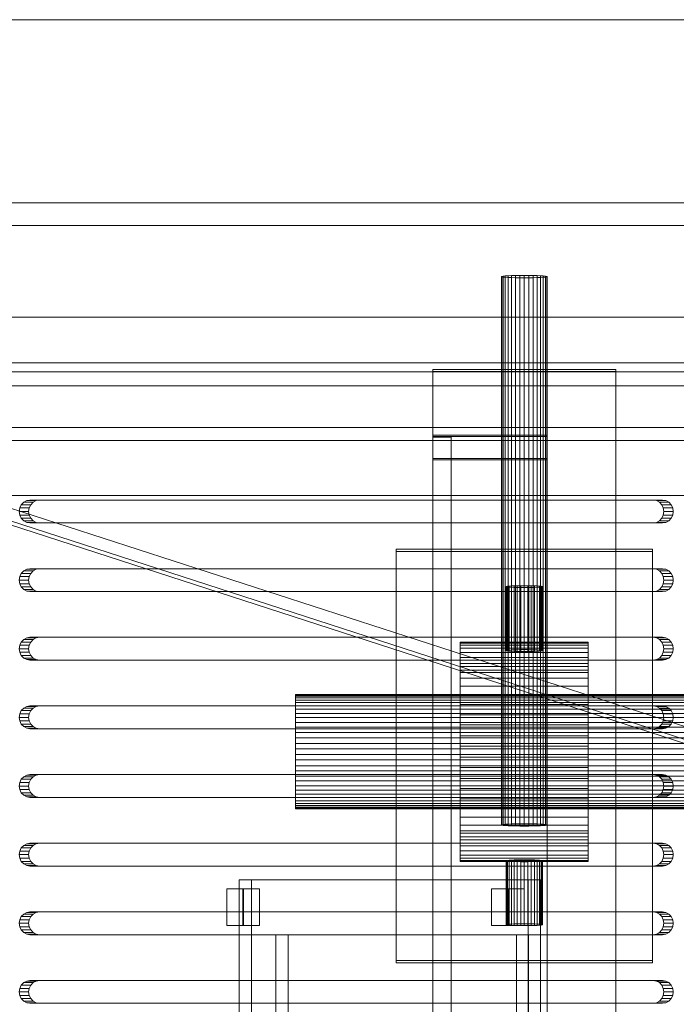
# Model space of a CAD drawing. Header units: millimetres. Extents: x -3490 to 61924, y -72580 to 6847.
# Tile 671 of 1056: x 27135 to 27278, y -17915 to -17700. Entities that reach past the tile are written whole.
import ezdxf

# ---------------------------------------------------------------- set-up
doc = ezdxf.new("R2010")
doc.units = ezdxf.units.MM
doc.layers.add('superior_bajante_movil', color=7, linetype='Continuous', lineweight=0)
doc.layers.add('superior_C09', color=7, linetype='Continuous', lineweight=0)

msp = doc.modelspace()

# ---------------------------------------------------------------- linework, layer by layer
at = {"layer": 'superior_bajante_movil'}
for p, q in [((26950.067, -17700), (28253.576, -17700)), ((28253.576, -17740), (26950.067, -17740)), ((28336.817, -17745), (26833.309, -17745)), ((26846.989, -17745), (28350.498, -17745)), ((27832.64, -17745), (27080.886, -17745)), ((27082.939, -17745), (27834.693, -17745)), ((28352.55, -17765), (26849.041, -17765)), ((26850.067, -17765), (28353.576, -17765)), ((26833.309, -17775), (28336.817, -17775)), ((28350.498, -17775), (26846.989, -17775)), ((26849.041, -17777), (28352.55, -17777)), ((26850.067, -17777), (28353.576, -17777)), ((26850.067, -17780), (28353.576, -17780)), ((27830.588, -17780), (27078.834, -17780)), ((27080.886, -17780), (27832.64, -17780)), ((27082.939, -17780), (27834.693, -17780)), ((27836.745, -17780), (27084.991, -17780)), ((27829.98, -17789.103), (27078.226, -17789.103)), ((27078.226, -17789.103), (27349.801, -17877.103)), ((27347.371, -17880), (27075.796, -17792)), ((27829.562, -17792), (27077.808, -17792)), ((27350.067, -17880), (27078.492, -17792)), ((27078.492, -17792), (27830.246, -17792)), ((27078.834, -17792), (27830.588, -17792)), ((27834.693, -17792), (27082.939, -17792)), ((27077.808, -17804), (27829.562, -17804)), ((27830.588, -17804), (27078.834, -17804)), ((27134.737, -17806.727), (27134.622, -17807.5)), ((27135.07, -17806.031), (27134.737, -17806.727)), ((27134.737, -17806.727), (27136.789, -17806.727)), ((27135.59, -17805.477), (27135.07, -17806.031)), ((27135.07, -17806.031), (27137.122, -17806.031)), ((27136.245, -17805.122), (27135.59, -17805.477)), ((27135.59, -17805.477), (27137.642, -17805.477)), ((27136.971, -17805), (27136.245, -17805.122)), ((27136.245, -17805.122), (27138.297, -17805.122)), ((27136.674, -17807.5), (27136.789, -17806.727)), ((27136.789, -17806.727), (27137.122, -17806.031)), ((27136.971, -17805), (27139.023, -17805)), ((27273.226, -17805), (27136.971, -17805)), ((27137.122, -17806.031), (27137.642, -17805.477)), ((27137.642, -17805.477), (27138.297, -17805.122)), ((27138.297, -17805.122), (27139.023, -17805)), ((27139.023, -17805), (27275.278, -17805)), ((27273.226, -17805), (27275.278, -17805)), ((27273.952, -17805.122), (27273.226, -17805)), ((27273.952, -17805.122), (27276.004, -17805.122)), ((27274.607, -17805.477), (27273.952, -17805.122)), ((27274.607, -17805.477), (27276.659, -17805.477)), ((27275.127, -17806.031), (27274.607, -17805.477)), ((27275.127, -17806.031), (27277.179, -17806.031)), ((27275.461, -17806.727), (27275.127, -17806.031)), ((27275.278, -17805), (27276.004, -17805.122)), ((27275.461, -17806.727), (27277.513, -17806.727)), ((27275.576, -17807.5), (27275.461, -17806.727)), ((27276.004, -17805.122), (27276.659, -17805.477)), ((27276.659, -17805.477), (27277.179, -17806.031)), ((27277.179, -17806.031), (27277.513, -17806.727)), ((27277.513, -17806.727), (27277.628, -17807.5)), ((27134.622, -17807.5), (27134.737, -17808.273)), ((27134.622, -17807.5), (27136.674, -17807.5)), ((27134.737, -17808.273), (27135.07, -17808.969)), ((27134.737, -17808.273), (27136.789, -17808.273)), ((27135.07, -17808.969), (27135.59, -17809.523)), ((27135.07, -17808.969), (27137.122, -17808.969)), ((27136.789, -17808.273), (27136.674, -17807.5)), ((27137.122, -17808.969), (27136.789, -17808.273)), ((27137.642, -17809.523), (27137.122, -17808.969)), ((27274.607, -17809.523), (27275.127, -17808.969)), ((27275.127, -17808.969), (27275.461, -17808.273)), ((27275.127, -17808.969), (27277.179, -17808.969)), ((27275.461, -17808.273), (27275.576, -17807.5)), ((27275.461, -17808.273), (27277.513, -17808.273)), ((27275.576, -17807.5), (27277.628, -17807.5)), ((27277.179, -17808.969), (27276.659, -17809.523)), ((27277.513, -17808.273), (27277.179, -17808.969)), ((27277.628, -17807.5), (27277.513, -17808.273)), ((27135.59, -17809.523), (27136.245, -17809.878)), ((27135.59, -17809.523), (27137.642, -17809.523)), ((27136.245, -17809.878), (27136.971, -17810)), ((27136.245, -17809.878), (27138.297, -17809.878)), ((27139.023, -17810), (27136.971, -17810)), ((27136.971, -17810), (27273.226, -17810)), ((27138.297, -17809.878), (27137.642, -17809.523)), ((27139.023, -17810), (27138.297, -17809.878)), ((27275.278, -17810), (27139.023, -17810)), ((27273.226, -17810), (27273.952, -17809.878)), ((27273.226, -17810), (27275.278, -17810)), ((27273.952, -17809.878), (27274.607, -17809.523)), ((27273.952, -17809.878), (27276.004, -17809.878)), ((27274.607, -17809.523), (27276.659, -17809.523)), ((27276.004, -17809.878), (27275.278, -17810)), ((27276.659, -17809.523), (27276.004, -17809.878)), ((27134.737, -17821.727), (27134.622, -17822.5)), ((27135.07, -17821.031), (27134.737, -17821.727)), ((27134.737, -17821.727), (27136.789, -17821.727)), ((27135.59, -17820.477), (27135.07, -17821.031)), ((27135.07, -17821.031), (27137.122, -17821.031)), ((27136.245, -17820.122), (27135.59, -17820.477)), ((27135.59, -17820.477), (27137.642, -17820.477)), ((27136.971, -17820), (27136.245, -17820.122)), ((27136.245, -17820.122), (27138.297, -17820.122)), ((27136.674, -17822.5), (27136.789, -17821.727)), ((27136.789, -17821.727), (27137.122, -17821.031)), ((27136.971, -17820), (27139.023, -17820)), ((27273.226, -17820), (27136.971, -17820)), ((27137.122, -17821.031), (27137.642, -17820.477)), ((27137.642, -17820.477), (27138.297, -17820.122)), ((27138.297, -17820.122), (27139.023, -17820)), ((27139.023, -17820), (27275.278, -17820)), ((27273.226, -17820), (27275.278, -17820)), ((27273.952, -17820.122), (27273.226, -17820)), ((27273.952, -17820.122), (27276.004, -17820.122)), ((27274.607, -17820.477), (27273.952, -17820.122)), ((27274.607, -17820.477), (27276.659, -17820.477)), ((27275.127, -17821.031), (27274.607, -17820.477)), ((27275.127, -17821.031), (27277.179, -17821.031)), ((27275.461, -17821.727), (27275.127, -17821.031)), ((27275.278, -17820), (27276.004, -17820.122)), ((27275.461, -17821.727), (27277.513, -17821.727)), ((27275.576, -17822.5), (27275.461, -17821.727)), ((27276.004, -17820.122), (27276.659, -17820.477)), ((27276.659, -17820.477), (27277.179, -17821.031)), ((27277.179, -17821.031), (27277.513, -17821.727)), ((27277.513, -17821.727), (27277.628, -17822.5)), ((27134.622, -17822.5), (27134.737, -17823.273)), ((27134.622, -17822.5), (27136.674, -17822.5)), ((27134.737, -17823.273), (27135.07, -17823.969)), ((27134.737, -17823.273), (27136.789, -17823.273)), ((27135.07, -17823.969), (27135.59, -17824.523)), ((27135.07, -17823.969), (27137.122, -17823.969)), ((27136.789, -17823.273), (27136.674, -17822.5)), ((27137.122, -17823.969), (27136.789, -17823.273)), ((27137.642, -17824.523), (27137.122, -17823.969)), ((27274.607, -17824.523), (27275.127, -17823.969)), ((27275.127, -17823.969), (27275.461, -17823.273)), ((27275.127, -17823.969), (27277.179, -17823.969)), ((27275.461, -17823.273), (27275.576, -17822.5)), ((27275.461, -17823.273), (27277.513, -17823.273)), ((27275.576, -17822.5), (27277.628, -17822.5)), ((27277.179, -17823.969), (27276.659, -17824.523)), ((27277.513, -17823.273), (27277.179, -17823.969)), ((27277.628, -17822.5), (27277.513, -17823.273)), ((27135.59, -17824.523), (27136.245, -17824.878)), ((27135.59, -17824.523), (27137.642, -17824.523)), ((27136.245, -17824.878), (27136.971, -17825)), ((27136.245, -17824.878), (27138.297, -17824.878)), ((27139.023, -17825), (27136.971, -17825)), ((27136.971, -17825), (27273.226, -17825)), ((27138.297, -17824.878), (27137.642, -17824.523)), ((27139.023, -17825), (27138.297, -17824.878)), ((27275.278, -17825), (27139.023, -17825)), ((27273.226, -17825), (27273.952, -17824.878)), ((27273.226, -17825), (27275.278, -17825)), ((27273.952, -17824.878), (27274.607, -17824.523)), ((27273.952, -17824.878), (27276.004, -17824.878)), ((27274.607, -17824.523), (27276.659, -17824.523)), ((27276.004, -17824.878), (27275.278, -17825)), ((27276.659, -17824.523), (27276.004, -17824.878)), ((27134.737, -17836.727), (27134.622, -17837.5)), ((27135.07, -17836.031), (27134.737, -17836.727)), ((27134.737, -17836.727), (27136.789, -17836.727)), ((27135.59, -17835.477), (27135.07, -17836.031)), ((27135.07, -17836.031), (27137.122, -17836.031)), ((27136.245, -17835.122), (27135.59, -17835.477)), ((27135.59, -17835.477), (27137.642, -17835.477)), ((27136.971, -17835), (27136.245, -17835.122)), ((27136.245, -17835.122), (27138.297, -17835.122)), ((27136.674, -17837.5), (27136.789, -17836.727)), ((27136.789, -17836.727), (27137.122, -17836.031)), ((27136.971, -17835), (27139.023, -17835)), ((27273.226, -17835), (27136.971, -17835)), ((27137.122, -17836.031), (27137.642, -17835.477)), ((27137.642, -17835.477), (27138.297, -17835.122)), ((27138.297, -17835.122), (27139.023, -17835)), ((27139.023, -17835), (27275.278, -17835)), ((27273.226, -17835), (27275.278, -17835)), ((27273.952, -17835.122), (27273.226, -17835)), ((27273.952, -17835.122), (27276.004, -17835.122)), ((27274.607, -17835.477), (27273.952, -17835.122)), ((27274.607, -17835.477), (27276.659, -17835.477)), ((27275.127, -17836.031), (27274.607, -17835.477)), ((27275.127, -17836.031), (27277.179, -17836.031)), ((27275.461, -17836.727), (27275.127, -17836.031)), ((27275.278, -17835), (27276.004, -17835.122)), ((27275.461, -17836.727), (27277.513, -17836.727)), ((27275.576, -17837.5), (27275.461, -17836.727)), ((27276.004, -17835.122), (27276.659, -17835.477)), ((27276.659, -17835.477), (27277.179, -17836.031)), ((27277.179, -17836.031), (27277.513, -17836.727)), ((27277.513, -17836.727), (27277.628, -17837.5)), ((27134.622, -17837.5), (27134.737, -17838.273)), ((27134.622, -17837.5), (27136.674, -17837.5)), ((27134.737, -17838.273), (27135.07, -17838.969)), ((27134.737, -17838.273), (27136.789, -17838.273)), ((27135.07, -17838.969), (27135.59, -17839.523)), ((27135.07, -17838.969), (27137.122, -17838.969)), ((27136.789, -17838.273), (27136.674, -17837.5)), ((27137.122, -17838.969), (27136.789, -17838.273)), ((27137.642, -17839.523), (27137.122, -17838.969)), ((27274.607, -17839.523), (27275.127, -17838.969)), ((27275.127, -17838.969), (27275.461, -17838.273)), ((27275.127, -17838.969), (27277.179, -17838.969)), ((27275.461, -17838.273), (27275.576, -17837.5)), ((27275.461, -17838.273), (27277.513, -17838.273)), ((27275.576, -17837.5), (27277.628, -17837.5)), ((27277.179, -17838.969), (27276.659, -17839.523)), ((27277.513, -17838.273), (27277.179, -17838.969)), ((27277.628, -17837.5), (27277.513, -17838.273)), ((27135.59, -17839.523), (27136.245, -17839.878)), ((27135.59, -17839.523), (27137.642, -17839.523)), ((27136.245, -17839.878), (27136.971, -17840)), ((27136.245, -17839.878), (27138.297, -17839.878)), ((27139.023, -17840), (27136.971, -17840)), ((27136.971, -17840), (27273.226, -17840)), ((27138.297, -17839.878), (27137.642, -17839.523)), ((27139.023, -17840), (27138.297, -17839.878)), ((27275.278, -17840), (27139.023, -17840)), ((27273.226, -17840), (27273.952, -17839.878)), ((27273.226, -17840), (27275.278, -17840)), ((27273.952, -17839.878), (27274.607, -17839.523)), ((27273.952, -17839.878), (27276.004, -17839.878)), ((27274.607, -17839.523), (27276.659, -17839.523)), ((27276.004, -17839.878), (27275.278, -17840)), ((27276.659, -17839.523), (27276.004, -17839.878)), ((27134.737, -17851.727), (27134.622, -17852.5)), ((27135.07, -17851.031), (27134.737, -17851.727)), ((27134.737, -17851.727), (27136.789, -17851.727)), ((27135.59, -17850.477), (27135.07, -17851.031)), ((27135.07, -17851.031), (27137.122, -17851.031)), ((27136.245, -17850.122), (27135.59, -17850.477)), ((27135.59, -17850.477), (27137.642, -17850.477)), ((27136.971, -17850), (27136.245, -17850.122)), ((27136.245, -17850.122), (27138.297, -17850.122)), ((27136.674, -17852.5), (27136.789, -17851.727)), ((27136.789, -17851.727), (27137.122, -17851.031)), ((27136.971, -17850), (27139.023, -17850)), ((27273.226, -17850), (27136.971, -17850)), ((27137.122, -17851.031), (27137.642, -17850.477)), ((27137.642, -17850.477), (27138.297, -17850.122)), ((27138.297, -17850.122), (27139.023, -17850)), ((27139.023, -17850), (27275.278, -17850)), ((27273.226, -17850), (27275.278, -17850)), ((27273.952, -17850.122), (27273.226, -17850)), ((27273.952, -17850.122), (27276.004, -17850.122)), ((27274.607, -17850.477), (27273.952, -17850.122)), ((27274.607, -17850.477), (27276.659, -17850.477)), ((27275.127, -17851.031), (27274.607, -17850.477)), ((27275.127, -17851.031), (27277.179, -17851.031)), ((27275.461, -17851.727), (27275.127, -17851.031)), ((27275.278, -17850), (27276.004, -17850.122)), ((27275.461, -17851.727), (27277.513, -17851.727)), ((27275.576, -17852.5), (27275.461, -17851.727)), ((27276.004, -17850.122), (27276.659, -17850.477)), ((27276.659, -17850.477), (27277.179, -17851.031)), ((27277.179, -17851.031), (27277.513, -17851.727)), ((27277.513, -17851.727), (27277.628, -17852.5)), ((27134.622, -17852.5), (27134.737, -17853.273)), ((27134.622, -17852.5), (27136.674, -17852.5)), ((27134.737, -17853.273), (27135.07, -17853.969)), ((27134.737, -17853.273), (27136.789, -17853.273)), ((27135.07, -17853.969), (27135.59, -17854.523)), ((27135.07, -17853.969), (27137.122, -17853.969)), ((27136.789, -17853.273), (27136.674, -17852.5)), ((27137.122, -17853.969), (27136.789, -17853.273)), ((27137.642, -17854.523), (27137.122, -17853.969)), ((27274.607, -17854.523), (27275.127, -17853.969)), ((27275.127, -17853.969), (27275.461, -17853.273)), ((27275.127, -17853.969), (27277.179, -17853.969)), ((27275.461, -17853.273), (27275.576, -17852.5)), ((27275.461, -17853.273), (27277.513, -17853.273)), ((27275.576, -17852.5), (27277.628, -17852.5)), ((27277.179, -17853.969), (27276.659, -17854.523)), ((27277.513, -17853.273), (27277.179, -17853.969)), ((27277.628, -17852.5), (27277.513, -17853.273)), ((27135.59, -17854.523), (27136.245, -17854.878)), ((27135.59, -17854.523), (27137.642, -17854.523)), ((27136.245, -17854.878), (27136.971, -17855)), ((27136.245, -17854.878), (27138.297, -17854.878)), ((27139.023, -17855), (27136.971, -17855)), ((27136.971, -17855), (27273.226, -17855)), ((27138.297, -17854.878), (27137.642, -17854.523)), ((27139.023, -17855), (27138.297, -17854.878)), ((27275.278, -17855), (27139.023, -17855)), ((27273.226, -17855), (27273.952, -17854.878)), ((27273.226, -17855), (27275.278, -17855)), ((27273.952, -17854.878), (27274.607, -17854.523)), ((27273.952, -17854.878), (27276.004, -17854.878)), ((27274.607, -17854.523), (27276.659, -17854.523)), ((27276.004, -17854.878), (27275.278, -17855)), ((27276.659, -17854.523), (27276.004, -17854.878)), ((27136.971, -17865), (27136.245, -17865.122)), ((27136.971, -17865), (27139.023, -17865)), ((27273.226, -17865), (27136.971, -17865)), ((27138.297, -17865.122), (27139.023, -17865)), ((27139.023, -17865), (27275.278, -17865)), ((27273.226, -17865), (27275.278, -17865)), ((27273.952, -17865.122), (27273.226, -17865)), ((27275.278, -17865), (27276.004, -17865.122)), ((27134.737, -17866.727), (27134.622, -17867.5)), ((27135.07, -17866.031), (27134.737, -17866.727)), ((27134.737, -17866.727), (27136.789, -17866.727)), ((27135.59, -17865.477), (27135.07, -17866.031)), ((27135.07, -17866.031), (27137.122, -17866.031)), ((27136.245, -17865.122), (27135.59, -17865.477)), ((27135.59, -17865.477), (27137.642, -17865.477)), ((27136.245, -17865.122), (27138.297, -17865.122)), ((27136.674, -17867.5), (27136.789, -17866.727)), ((27136.789, -17866.727), (27137.122, -17866.031)), ((27137.122, -17866.031), (27137.642, -17865.477)), ((27137.642, -17865.477), (27138.297, -17865.122)), ((27273.952, -17865.122), (27276.004, -17865.122)), ((27274.607, -17865.477), (27273.952, -17865.122)), ((27274.607, -17865.477), (27276.659, -17865.477)), ((27275.127, -17866.031), (27274.607, -17865.477)), ((27275.127, -17866.031), (27277.179, -17866.031)), ((27275.461, -17866.727), (27275.127, -17866.031)), ((27275.461, -17866.727), (27277.513, -17866.727)), ((27275.576, -17867.5), (27275.461, -17866.727)), ((27276.004, -17865.122), (27276.659, -17865.477)), ((27276.659, -17865.477), (27277.179, -17866.031)), ((27277.179, -17866.031), (27277.513, -17866.727)), ((27277.513, -17866.727), (27277.628, -17867.5)), ((27134.622, -17867.5), (27134.737, -17868.273)), ((27134.622, -17867.5), (27136.674, -17867.5)), ((27134.737, -17868.273), (27135.07, -17868.969)), ((27134.737, -17868.273), (27136.789, -17868.273)), ((27135.07, -17868.969), (27135.59, -17869.523)), ((27135.07, -17868.969), (27137.122, -17868.969)), ((27136.789, -17868.273), (27136.674, -17867.5)), ((27137.122, -17868.969), (27136.789, -17868.273)), ((27137.642, -17869.523), (27137.122, -17868.969)), ((27274.607, -17869.523), (27275.127, -17868.969)), ((27275.127, -17868.969), (27275.461, -17868.273)), ((27275.127, -17868.969), (27277.179, -17868.969)), ((27275.461, -17868.273), (27275.576, -17867.5)), ((27275.461, -17868.273), (27277.513, -17868.273)), ((27275.576, -17867.5), (27277.628, -17867.5)), ((27277.179, -17868.969), (27276.659, -17869.523)), ((27277.513, -17868.273), (27277.179, -17868.969)), ((27277.628, -17867.5), (27277.513, -17868.273)), ((27135.59, -17869.523), (27136.245, -17869.878)), ((27135.59, -17869.523), (27137.642, -17869.523)), ((27136.245, -17869.878), (27136.971, -17870)), ((27136.245, -17869.878), (27138.297, -17869.878)), ((27139.023, -17870), (27136.971, -17870)), ((27136.971, -17870), (27273.226, -17870)), ((27138.297, -17869.878), (27137.642, -17869.523)), ((27139.023, -17870), (27138.297, -17869.878)), ((27275.278, -17870), (27139.023, -17870)), ((27273.226, -17870), (27273.952, -17869.878)), ((27273.226, -17870), (27275.278, -17870)), ((27273.952, -17869.878), (27274.607, -17869.523)), ((27273.952, -17869.878), (27276.004, -17869.878)), ((27274.607, -17869.523), (27276.659, -17869.523)), ((27276.004, -17869.878), (27275.278, -17870)), ((27276.659, -17869.523), (27276.004, -17869.878)), ((27136.971, -17880), (27136.245, -17880.122)), ((27136.971, -17880), (27139.023, -17880)), ((27273.226, -17880), (27136.971, -17880)), ((27138.297, -17880.122), (27139.023, -17880)), ((27139.023, -17880), (27275.278, -17880)), ((27273.226, -17880), (27275.278, -17880)), ((27273.952, -17880.122), (27273.226, -17880)), ((27275.278, -17880), (27276.004, -17880.122)), ((27134.737, -17881.727), (27134.622, -17882.5)), ((27135.07, -17881.031), (27134.737, -17881.727)), ((27134.737, -17881.727), (27136.789, -17881.727)), ((27135.59, -17880.477), (27135.07, -17881.031)), ((27135.07, -17881.031), (27137.122, -17881.031)), ((27136.245, -17880.122), (27135.59, -17880.477)), ((27135.59, -17880.477), (27137.642, -17880.477)), ((27136.245, -17880.122), (27138.297, -17880.122)), ((27136.674, -17882.5), (27136.789, -17881.727)), ((27136.789, -17881.727), (27137.122, -17881.031)), ((27137.122, -17881.031), (27137.642, -17880.477)), ((27137.642, -17880.477), (27138.297, -17880.122)), ((27273.952, -17880.122), (27276.004, -17880.122)), ((27274.607, -17880.477), (27273.952, -17880.122)), ((27274.607, -17880.477), (27276.659, -17880.477)), ((27275.127, -17881.031), (27274.607, -17880.477)), ((27275.127, -17881.031), (27277.179, -17881.031)), ((27275.461, -17881.727), (27275.127, -17881.031)), ((27275.461, -17881.727), (27277.513, -17881.727)), ((27275.576, -17882.5), (27275.461, -17881.727)), ((27276.004, -17880.122), (27276.659, -17880.477)), ((27276.659, -17880.477), (27277.179, -17881.031)), ((27277.179, -17881.031), (27277.513, -17881.727)), ((27277.513, -17881.727), (27277.628, -17882.5)), ((27134.622, -17882.5), (27134.737, -17883.273)), ((27134.622, -17882.5), (27136.674, -17882.5)), ((27134.737, -17883.273), (27135.07, -17883.969)), ((27134.737, -17883.273), (27136.789, -17883.273)), ((27135.07, -17883.969), (27135.59, -17884.523)), ((27135.07, -17883.969), (27137.122, -17883.969)), ((27136.789, -17883.273), (27136.674, -17882.5)), ((27137.122, -17883.969), (27136.789, -17883.273)), ((27137.642, -17884.523), (27137.122, -17883.969)), ((27274.607, -17884.523), (27275.127, -17883.969)), ((27275.127, -17883.969), (27275.461, -17883.273)), ((27275.127, -17883.969), (27277.179, -17883.969)), ((27275.461, -17883.273), (27275.576, -17882.5)), ((27275.461, -17883.273), (27277.513, -17883.273)), ((27275.576, -17882.5), (27277.628, -17882.5)), ((27277.179, -17883.969), (27276.659, -17884.523)), ((27277.513, -17883.273), (27277.179, -17883.969)), ((27277.628, -17882.5), (27277.513, -17883.273)), ((27135.59, -17884.523), (27136.245, -17884.878)), ((27135.59, -17884.523), (27137.642, -17884.523)), ((27136.245, -17884.878), (27136.971, -17885)), ((27136.245, -17884.878), (27138.297, -17884.878)), ((27139.023, -17885), (27136.971, -17885)), ((27136.971, -17885), (27273.226, -17885)), ((27138.297, -17884.878), (27137.642, -17884.523)), ((27139.023, -17885), (27138.297, -17884.878)), ((27275.278, -17885), (27139.023, -17885)), ((27273.226, -17885), (27273.952, -17884.878)), ((27273.226, -17885), (27275.278, -17885)), ((27273.952, -17884.878), (27274.607, -17884.523)), ((27273.952, -17884.878), (27276.004, -17884.878)), ((27274.607, -17884.523), (27276.659, -17884.523)), ((27276.004, -17884.878), (27275.278, -17885)), ((27276.659, -17884.523), (27276.004, -17884.878)), ((27182.748, -18072), (27182.748, -17888)), ((27182.748, -17888), (27245.889, -17888)), ((27185.445, -17888), (27182.748, -17888)), ((27248.586, -17888), (27185.445, -17888)), ((27185.445, -17888), (27185.445, -18072)), ((27245.889, -17888), (27245.889, -18072)), ((27248.586, -17888), (27245.889, -17888)), ((27248.586, -18072), (27248.586, -17888)), ((27180.03, -17898), (27180.03, -17890)), ((27180.03, -17890), (27183.538, -17890)), ((27183.625, -17890), (27180.03, -17890)), ((27183.538, -17890), (27183.538, -17898)), ((27187.133, -17890), (27183.538, -17890)), ((27187.133, -17890), (27183.625, -17890)), ((27183.625, -17890), (27183.625, -17898)), ((27187.133, -17898), (27187.133, -17890)), ((27237.91, -17898), (27237.91, -17890)), ((27237.91, -17890), (27241.418, -17890)), ((27241.505, -17890), (27237.91, -17890)), ((27241.418, -17890), (27241.418, -17898)), ((27245.013, -17890), (27241.418, -17890)), ((27245.013, -17890), (27241.505, -17890)), ((27241.505, -17890), (27241.505, -17898)), ((27245.013, -17898), (27245.013, -17890)), ((27136.245, -17895.122), (27135.59, -17895.477)), ((27136.971, -17895), (27136.245, -17895.122)), ((27136.245, -17895.122), (27138.297, -17895.122)), ((27136.971, -17895), (27139.023, -17895)), ((27273.226, -17895), (27136.971, -17895)), ((27137.642, -17895.477), (27138.297, -17895.122)), ((27138.297, -17895.122), (27139.023, -17895)), ((27139.023, -17895), (27275.278, -17895)), ((27273.226, -17895), (27275.278, -17895)), ((27273.952, -17895.122), (27273.226, -17895)), ((27273.952, -17895.122), (27276.004, -17895.122)), ((27274.607, -17895.477), (27273.952, -17895.122)), ((27275.278, -17895), (27276.004, -17895.122)), ((27276.004, -17895.122), (27276.659, -17895.477)), ((27134.737, -17896.727), (27134.622, -17897.5)), ((27135.07, -17896.031), (27134.737, -17896.727)), ((27134.737, -17896.727), (27136.789, -17896.727)), ((27135.59, -17895.477), (27135.07, -17896.031)), ((27135.07, -17896.031), (27137.122, -17896.031)), ((27135.59, -17895.477), (27137.642, -17895.477)), ((27136.674, -17897.5), (27136.789, -17896.727)), ((27136.789, -17896.727), (27137.122, -17896.031)), ((27137.122, -17896.031), (27137.642, -17895.477)), ((27274.607, -17895.477), (27276.659, -17895.477)), ((27275.127, -17896.031), (27274.607, -17895.477)), ((27275.127, -17896.031), (27277.179, -17896.031)), ((27275.461, -17896.727), (27275.127, -17896.031)), ((27275.461, -17896.727), (27277.513, -17896.727)), ((27275.576, -17897.5), (27275.461, -17896.727)), ((27276.659, -17895.477), (27277.179, -17896.031)), ((27277.179, -17896.031), (27277.513, -17896.727)), ((27277.513, -17896.727), (27277.628, -17897.5)), ((27134.622, -17897.5), (27134.737, -17898.273)), ((27134.622, -17897.5), (27136.674, -17897.5)), ((27134.737, -17898.273), (27135.07, -17898.969)), ((27134.737, -17898.273), (27136.789, -17898.273)), ((27135.07, -17898.969), (27135.59, -17899.523)), ((27135.07, -17898.969), (27137.122, -17898.969)), ((27136.789, -17898.273), (27136.674, -17897.5)), ((27137.122, -17898.969), (27136.789, -17898.273)), ((27137.642, -17899.523), (27137.122, -17898.969)), ((27183.538, -17898), (27180.03, -17898)), ((27180.03, -17898), (27183.625, -17898)), ((27187.133, -17898), (27183.538, -17898)), ((27183.625, -17898), (27187.133, -17898)), ((27241.418, -17898), (27237.91, -17898)), ((27237.91, -17898), (27241.505, -17898)), ((27245.013, -17898), (27241.418, -17898)), ((27241.505, -17898), (27245.013, -17898)), ((27274.607, -17899.523), (27275.127, -17898.969)), ((27275.127, -17898.969), (27275.461, -17898.273)), ((27275.127, -17898.969), (27277.179, -17898.969)), ((27275.461, -17898.273), (27275.576, -17897.5)), ((27275.461, -17898.273), (27277.513, -17898.273)), ((27275.576, -17897.5), (27277.628, -17897.5)), ((27277.179, -17898.969), (27276.659, -17899.523)), ((27277.513, -17898.273), (27277.179, -17898.969)), ((27277.628, -17897.5), (27277.513, -17898.273)), ((27135.59, -17899.523), (27136.245, -17899.878)), ((27135.59, -17899.523), (27137.642, -17899.523)), ((27136.245, -17899.878), (27136.971, -17900)), ((27136.245, -17899.878), (27138.297, -17899.878)), ((27139.023, -17900), (27136.971, -17900)), ((27136.971, -17900), (27273.226, -17900)), ((27138.297, -17899.878), (27137.642, -17899.523)), ((27139.023, -17900), (27138.297, -17899.878)), ((27275.278, -17900), (27139.023, -17900)), ((27190.706, -17900), (27243.324, -17900)), ((27190.706, -17900), (27193.403, -17900)), ((27190.706, -18060), (27190.706, -17900)), ((27246.02, -17900), (27193.403, -17900)), ((27193.403, -17900), (27193.403, -18060)), ((27243.324, -17900), (27243.324, -18060)), ((27243.324, -17900), (27246.02, -17900)), ((27246.02, -18060), (27246.02, -17900)), ((27273.226, -17900), (27273.952, -17899.878)), ((27273.226, -17900), (27275.278, -17900)), ((27273.952, -17899.878), (27274.607, -17899.523)), ((27273.952, -17899.878), (27276.004, -17899.878)), ((27274.607, -17899.523), (27276.659, -17899.523)), ((27276.004, -17899.878), (27275.278, -17900)), ((27276.659, -17899.523), (27276.004, -17899.878)), ((27136.245, -17910.122), (27135.59, -17910.477)), ((27136.971, -17910), (27136.245, -17910.122)), ((27136.245, -17910.122), (27138.297, -17910.122)), ((27136.971, -17910), (27139.023, -17910)), ((27273.226, -17910), (27136.971, -17910)), ((27137.642, -17910.477), (27138.297, -17910.122)), ((27138.297, -17910.122), (27139.023, -17910)), ((27139.023, -17910), (27275.278, -17910)), ((27273.226, -17910), (27275.278, -17910)), ((27273.952, -17910.122), (27273.226, -17910)), ((27273.952, -17910.122), (27276.004, -17910.122)), ((27274.607, -17910.477), (27273.952, -17910.122)), ((27275.278, -17910), (27276.004, -17910.122)), ((27276.004, -17910.122), (27276.659, -17910.477)), ((27134.737, -17911.727), (27134.622, -17912.5)), ((27135.07, -17911.031), (27134.737, -17911.727)), ((27134.737, -17911.727), (27136.789, -17911.727)), ((27135.59, -17910.477), (27135.07, -17911.031)), ((27135.07, -17911.031), (27137.122, -17911.031)), ((27135.59, -17910.477), (27137.642, -17910.477)), ((27136.674, -17912.5), (27136.789, -17911.727)), ((27136.789, -17911.727), (27137.122, -17911.031)), ((27137.122, -17911.031), (27137.642, -17910.477)), ((27274.607, -17910.477), (27276.659, -17910.477)), ((27275.127, -17911.031), (27274.607, -17910.477)), ((27275.127, -17911.031), (27277.179, -17911.031)), ((27275.461, -17911.727), (27275.127, -17911.031)), ((27275.461, -17911.727), (27277.513, -17911.727)), ((27275.576, -17912.5), (27275.461, -17911.727)), ((27276.659, -17910.477), (27277.179, -17911.031)), ((27277.179, -17911.031), (27277.513, -17911.727)), ((27277.513, -17911.727), (27277.628, -17912.5)), ((27134.622, -17912.5), (27134.737, -17913.273)), ((27134.622, -17912.5), (27136.674, -17912.5)), ((27134.737, -17913.273), (27135.07, -17913.969)), ((27134.737, -17913.273), (27136.789, -17913.273)), ((27135.07, -17913.969), (27135.59, -17914.523)), ((27135.07, -17913.969), (27137.122, -17913.969)), ((27135.59, -17914.523), (27136.245, -17914.878)), ((27135.59, -17914.523), (27137.642, -17914.523)), ((27136.789, -17913.273), (27136.674, -17912.5)), ((27137.122, -17913.969), (27136.789, -17913.273)), ((27137.642, -17914.523), (27137.122, -17913.969)), ((27138.297, -17914.878), (27137.642, -17914.523)), ((27273.952, -17914.878), (27274.607, -17914.523)), ((27274.607, -17914.523), (27275.127, -17913.969)), ((27274.607, -17914.523), (27276.659, -17914.523)), ((27275.127, -17913.969), (27275.461, -17913.273)), ((27275.127, -17913.969), (27277.179, -17913.969)), ((27275.461, -17913.273), (27275.576, -17912.5)), ((27275.461, -17913.273), (27277.513, -17913.273)), ((27275.576, -17912.5), (27277.628, -17912.5)), ((27276.659, -17914.523), (27276.004, -17914.878)), ((27277.179, -17913.969), (27276.659, -17914.523)), ((27277.513, -17913.273), (27277.179, -17913.969)), ((27277.628, -17912.5), (27277.513, -17913.273)), ((27136.245, -17914.878), (27136.971, -17915)), ((27136.245, -17914.878), (27138.297, -17914.878)), ((27139.023, -17915), (27136.971, -17915)), ((27136.971, -17915), (27273.226, -17915)), ((27139.023, -17915), (27138.297, -17914.878)), ((27275.278, -17915), (27139.023, -17915)), ((27273.226, -17915), (27273.952, -17914.878)), ((27273.226, -17915), (27275.278, -17915)), ((27273.952, -17914.878), (27276.004, -17914.878)), ((27276.004, -17914.878), (27275.278, -17915))]:
    msp.add_line(p, q, dxfattribs=at)
at = {"layer": 'superior_C09'}
for p, q in [((27240.067, -17756.157), (27240.164, -17756.108)), ((27240.164, -17756.207), (27240.067, -17756.157)), ((27240.067, -17756.157), (27240.067, -17876.001)), ((27240.164, -17756.108), (27240.448, -17756.06)), ((27240.164, -17756.108), (27240.164, -17875.951)), ((27240.448, -17756.255), (27240.164, -17756.207)), ((27240.164, -17756.207), (27240.164, -17876.051)), ((27240.448, -17756.06), (27240.91, -17756.016)), ((27240.448, -17756.06), (27240.448, -17875.903)), ((27240.91, -17756.299), (27240.448, -17756.255)), ((27240.448, -17756.255), (27240.448, -17876.099)), ((27240.91, -17756.016), (27241.532, -17755.977)), ((27240.91, -17756.016), (27240.91, -17875.859)), ((27241.532, -17756.338), (27240.91, -17756.299)), ((27240.91, -17756.299), (27240.91, -17876.143)), ((27241.532, -17755.977), (27242.29, -17755.945)), ((27241.532, -17755.977), (27241.532, -17875.821)), ((27242.29, -17756.37), (27241.532, -17756.338)), ((27241.532, -17756.338), (27241.532, -17876.181)), ((27242.29, -17755.945), (27243.154, -17755.922)), ((27242.29, -17755.945), (27242.29, -17875.789)), ((27243.154, -17756.393), (27242.29, -17756.37)), ((27242.29, -17756.37), (27242.29, -17876.213)), ((27243.154, -17755.922), (27244.092, -17755.907)), ((27243.154, -17755.922), (27243.154, -17875.765)), ((27244.092, -17756.408), (27243.154, -17756.393)), ((27243.154, -17756.393), (27243.154, -17876.237)), ((27244.092, -17755.907), (27245.067, -17755.902)), ((27244.092, -17755.907), (27244.092, -17875.751)), ((27245.067, -17756.413), (27244.092, -17756.408)), ((27244.092, -17756.408), (27244.092, -17876.251)), ((27245.067, -17755.902), (27246.043, -17755.907)), ((27245.067, -17755.902), (27245.067, -17875.746)), ((27246.043, -17756.408), (27245.067, -17756.413)), ((27245.067, -17756.413), (27245.067, -17876.256)), ((27246.043, -17755.907), (27246.981, -17755.922)), ((27246.043, -17755.907), (27246.043, -17875.751)), ((27246.981, -17756.393), (27246.043, -17756.408)), ((27246.043, -17756.408), (27246.043, -17876.251)), ((27246.981, -17755.922), (27247.845, -17755.945)), ((27246.981, -17755.922), (27246.981, -17875.765)), ((27247.845, -17756.37), (27246.981, -17756.393)), ((27246.981, -17756.393), (27246.981, -17876.237)), ((27247.845, -17755.945), (27248.603, -17755.977)), ((27247.845, -17755.945), (27247.845, -17875.789)), ((27248.603, -17756.338), (27247.845, -17756.37)), ((27247.845, -17756.37), (27247.845, -17876.213)), ((27248.603, -17755.977), (27249.225, -17756.016)), ((27248.603, -17755.977), (27248.603, -17875.821)), ((27249.225, -17756.299), (27248.603, -17756.338)), ((27248.603, -17756.338), (27248.603, -17876.181)), ((27249.225, -17756.016), (27249.687, -17756.06)), ((27249.225, -17756.016), (27249.225, -17875.859)), ((27249.687, -17756.255), (27249.225, -17756.299)), ((27249.225, -17756.299), (27249.225, -17876.143)), ((27249.687, -17756.06), (27249.971, -17756.108)), ((27249.687, -17756.06), (27249.687, -17875.903)), ((27249.971, -17756.207), (27249.687, -17756.255)), ((27249.687, -17756.255), (27249.687, -17876.099)), ((27249.971, -17756.108), (27250.067, -17756.157)), ((27249.971, -17756.108), (27249.971, -17875.951)), ((27250.067, -17756.157), (27249.971, -17756.207)), ((27249.971, -17756.207), (27249.971, -17876.051)), ((27250.067, -17876.001), (27250.067, -17756.157)), ((27225.067, -17776.489), (27225.067, -17946.267)), ((27265.067, -17776.489), (27225.067, -17776.489)), ((27225.067, -17776.489), (27225.067, -17776.897)), ((27265.067, -17946.267), (27265.067, -17776.489)), ((27265.067, -17776.897), (27265.067, -17776.489)), ((27225.067, -17776.897), (27265.067, -17776.897)), ((27225.067, -17946.675), (27225.067, -17776.897)), ((27265.067, -17776.897), (27265.067, -17946.675)), ((27225.067, -17790.806), (27225.067, -20670.623)), ((27250.067, -17790.806), (27225.067, -17790.806)), ((27225.067, -17790.806), (27225.067, -17791.112)), ((27225.067, -17791.112), (27250.067, -17791.112)), ((27225.067, -20670.929), (27225.067, -17791.112)), ((27225.067, -17791.265), (27225.067, -20671.082)), ((27229.067, -17791.265), (27225.067, -17791.265)), ((27225.067, -17791.265), (27225.067, -17796.215)), ((27229.067, -20671.082), (27229.067, -17791.265)), ((27229.067, -17796.215), (27229.067, -17791.265)), ((27250.067, -20670.623), (27250.067, -17790.806)), ((27250.067, -17791.112), (27250.067, -17790.806)), ((27250.067, -17791.112), (27250.067, -20670.929)), ((27225.067, -17795.908), (27225.067, -20675.726)), ((27250.067, -17795.908), (27225.067, -17795.908)), ((27225.067, -17795.908), (27225.067, -17796.215)), ((27250.067, -20675.726), (27250.067, -17795.908)), ((27250.067, -17796.215), (27250.067, -17795.908)), ((27225.067, -17796.215), (27229.067, -17796.215)), ((27225.067, -20676.032), (27225.067, -17796.215)), ((27225.067, -17796.215), (27250.067, -17796.215)), ((27229.067, -17796.215), (27229.067, -20676.032)), ((27250.067, -17796.215), (27250.067, -20676.032)), ((27217.067, -17815.722), (27217.067, -17905.605)), ((27273.067, -17815.722), (27217.067, -17815.722)), ((27217.067, -17815.722), (27217.067, -17816.232)), ((27217.067, -17816.232), (27273.067, -17816.232)), ((27217.067, -17906.115), (27217.067, -17816.232)), ((27273.067, -17905.605), (27273.067, -17815.722)), ((27273.067, -17816.232), (27273.067, -17815.722)), ((27273.067, -17816.232), (27273.067, -17906.115)), ((27241.067, -17823.916), (27241.144, -17823.876)), ((27241.144, -17823.956), (27241.067, -17823.916)), ((27241.067, -17823.916), (27241.067, -17837.897)), ((27241.144, -17823.876), (27241.372, -17823.838)), ((27241.144, -17823.876), (27241.144, -17837.858)), ((27241.372, -17823.994), (27241.144, -17823.956)), ((27241.144, -17823.956), (27241.144, -17837.937)), ((27241.372, -17823.838), (27241.742, -17823.802)), ((27241.372, -17823.838), (27241.372, -17837.819)), ((27241.742, -17824.029), (27241.372, -17823.994)), ((27241.372, -17823.994), (27241.372, -17837.976)), ((27241.742, -17823.802), (27242.239, -17823.771)), ((27241.742, -17823.802), (27241.742, -17837.784)), ((27242.239, -17824.06), (27241.742, -17824.029)), ((27241.742, -17824.029), (27241.742, -17838.011)), ((27242.239, -17823.771), (27242.845, -17823.746)), ((27242.239, -17823.771), (27242.239, -17837.753)), ((27242.845, -17824.085), (27242.239, -17824.06)), ((27242.239, -17824.06), (27242.239, -17838.042)), ((27242.845, -17823.746), (27243.537, -17823.727)), ((27242.845, -17823.746), (27242.845, -17837.728)), ((27243.537, -17824.104), (27242.845, -17824.085)), ((27242.845, -17824.085), (27242.845, -17838.067)), ((27243.537, -17823.727), (27244.287, -17823.715)), ((27243.537, -17823.727), (27243.537, -17837.709)), ((27244.287, -17824.116), (27243.537, -17824.104)), ((27243.537, -17824.104), (27243.537, -17838.086)), ((27244.287, -17823.715), (27245.067, -17823.712)), ((27244.287, -17823.715), (27244.287, -17837.697)), ((27245.067, -17824.12), (27244.287, -17824.116)), ((27244.287, -17824.116), (27244.287, -17838.098)), ((27245.067, -17823.712), (27245.848, -17823.715)), ((27245.067, -17823.712), (27245.067, -17837.693)), ((27245.848, -17824.116), (27245.067, -17824.12)), ((27245.067, -17824.12), (27245.067, -17838.102)), ((27245.848, -17823.715), (27246.598, -17823.727)), ((27245.848, -17823.715), (27245.848, -17837.697)), ((27246.598, -17824.104), (27245.848, -17824.116)), ((27245.848, -17824.116), (27245.848, -17838.098)), ((27246.598, -17823.727), (27247.29, -17823.746)), ((27246.598, -17823.727), (27246.598, -17837.709)), ((27247.29, -17824.085), (27246.598, -17824.104)), ((27246.598, -17824.104), (27246.598, -17838.086)), ((27247.29, -17823.746), (27247.896, -17823.771)), ((27247.29, -17823.746), (27247.29, -17837.728)), ((27247.896, -17824.06), (27247.29, -17824.085)), ((27247.29, -17824.085), (27247.29, -17838.067)), ((27247.896, -17823.771), (27248.393, -17823.802)), ((27247.896, -17823.771), (27247.896, -17837.753)), ((27248.393, -17824.029), (27247.896, -17824.06)), ((27247.896, -17824.06), (27247.896, -17838.042)), ((27248.393, -17823.802), (27248.763, -17823.838)), ((27248.393, -17823.802), (27248.393, -17837.784)), ((27248.763, -17823.994), (27248.393, -17824.029)), ((27248.393, -17824.029), (27248.393, -17838.011)), ((27248.763, -17823.838), (27248.991, -17823.876)), ((27248.763, -17823.838), (27248.763, -17837.819)), ((27248.991, -17823.956), (27248.763, -17823.994)), ((27248.763, -17823.994), (27248.763, -17837.976)), ((27248.991, -17823.876), (27249.067, -17823.916)), ((27248.991, -17823.876), (27248.991, -17837.858)), ((27249.067, -17823.916), (27248.991, -17823.956)), ((27248.991, -17823.956), (27248.991, -17837.937)), ((27249.067, -17837.897), (27249.067, -17823.916)), ((27231.067, -17836.731), (27231.067, -17836.031)), ((27231.067, -17836.031), (27231.067, -17836.253)), ((27231.067, -17836.031), (27259.067, -17836.031)), ((27231.067, -17836.253), (27231.067, -17837.387)), ((27231.067, -17836.253), (27259.067, -17836.253)), ((27231.067, -17838.324), (27231.067, -17836.731)), ((27231.067, -17836.731), (27259.067, -17836.731)), ((27259.067, -17836.253), (27259.067, -17836.031)), ((27259.067, -17836.031), (27259.067, -17836.731)), ((27259.067, -17837.387), (27259.067, -17836.253)), ((27259.067, -17836.731), (27259.067, -17838.324)), ((27231.067, -17837.387), (27231.067, -17839.39)), ((27231.067, -17837.387), (27259.067, -17837.387)), ((27231.067, -17840.751), (27231.067, -17838.324)), ((27231.067, -17838.324), (27259.067, -17838.324)), ((27241.144, -17837.858), (27241.067, -17837.897)), ((27241.067, -17837.897), (27241.144, -17837.937)), ((27241.372, -17837.819), (27241.144, -17837.858)), ((27241.144, -17837.937), (27241.372, -17837.976)), ((27241.742, -17837.784), (27241.372, -17837.819)), ((27241.372, -17837.976), (27241.742, -17838.011)), ((27242.239, -17837.753), (27241.742, -17837.784)), ((27241.742, -17838.011), (27242.239, -17838.042)), ((27242.845, -17837.728), (27242.239, -17837.753)), ((27242.239, -17838.042), (27242.845, -17838.067)), ((27243.537, -17837.709), (27242.845, -17837.728)), ((27242.845, -17838.067), (27243.537, -17838.086)), ((27244.287, -17837.697), (27243.537, -17837.709)), ((27243.537, -17838.086), (27244.287, -17838.098)), ((27245.067, -17837.693), (27244.287, -17837.697)), ((27244.287, -17838.098), (27245.067, -17838.102)), ((27245.848, -17837.697), (27245.067, -17837.693)), ((27245.067, -17838.102), (27245.848, -17838.098)), ((27246.598, -17837.709), (27245.848, -17837.697)), ((27245.848, -17838.098), (27246.598, -17838.086)), ((27247.29, -17837.728), (27246.598, -17837.709)), ((27246.598, -17838.086), (27247.29, -17838.067)), ((27247.896, -17837.753), (27247.29, -17837.728)), ((27247.29, -17838.067), (27247.896, -17838.042)), ((27248.393, -17837.784), (27247.896, -17837.753)), ((27247.896, -17838.042), (27248.393, -17838.011)), ((27248.763, -17837.819), (27248.393, -17837.784)), ((27248.393, -17838.011), (27248.763, -17837.976)), ((27248.991, -17837.858), (27248.763, -17837.819)), ((27248.763, -17837.976), (27248.991, -17837.937)), ((27249.067, -17837.897), (27248.991, -17837.858)), ((27248.991, -17837.937), (27249.067, -17837.897)), ((27259.067, -17839.39), (27259.067, -17837.387)), ((27259.067, -17838.324), (27259.067, -17840.751)), ((27231.067, -17839.39), (27231.067, -17842.186)), ((27231.067, -17839.39), (27259.067, -17839.39)), ((27231.067, -17843.918), (27231.067, -17840.751)), ((27231.067, -17840.751), (27259.067, -17840.751)), ((27231.067, -17841.36), (27231.067, -17877.313)), ((27259.067, -17841.36), (27231.067, -17841.36)), ((27231.067, -17841.36), (27231.067, -17842.687)), ((27259.067, -17842.186), (27259.067, -17839.39)), ((27259.067, -17840.751), (27259.067, -17843.918)), ((27259.067, -17877.313), (27259.067, -17841.36)), ((27259.067, -17842.687), (27259.067, -17841.36)), ((27231.067, -17842.186), (27231.067, -17845.665)), ((27231.067, -17842.186), (27259.067, -17842.186)), ((27231.067, -17842.687), (27259.067, -17842.687)), ((27231.067, -17878.64), (27231.067, -17842.687)), ((27259.067, -17845.665), (27259.067, -17842.186)), ((27259.067, -17842.687), (27259.067, -17878.64)), ((27231.067, -17847.702), (27231.067, -17843.918)), ((27231.067, -17843.918), (27259.067, -17843.918)), ((27231.067, -17845.665), (27231.067, -17849.696)), ((27231.067, -17845.665), (27259.067, -17845.665)), ((27259.067, -17843.918), (27259.067, -17847.702)), ((27259.067, -17849.696), (27259.067, -17845.665)), ((27195.067, -17847.881), (27195.067, -17847.516)), ((27195.067, -17847.516), (27195.067, -17847.632)), ((27195.067, -17847.516), (27805.067, -17847.516)), ((27195.067, -17847.632), (27195.067, -17848.222)), ((27195.067, -17847.632), (27805.067, -17847.632)), ((27231.067, -17851.959), (27231.067, -17847.702)), ((27231.067, -17847.702), (27259.067, -17847.702)), ((27259.067, -17847.702), (27259.067, -17851.959)), ((27195.067, -17848.711), (27195.067, -17847.881)), ((27195.067, -17847.881), (27805.067, -17847.881)), ((27195.067, -17848.222), (27195.067, -17849.266)), ((27195.067, -17848.222), (27805.067, -17848.222)), ((27195.067, -17849.975), (27195.067, -17848.711)), ((27195.067, -17848.711), (27805.067, -17848.711)), ((27195.067, -17849.266), (27195.067, -17850.722)), ((27195.067, -17849.266), (27805.067, -17849.266)), ((27195.067, -17851.624), (27195.067, -17849.975)), ((27195.067, -17849.975), (27805.067, -17849.975)), ((27231.067, -17849.696), (27231.067, -17854.123)), ((27231.067, -17849.696), (27259.067, -17849.696)), ((27259.067, -17854.123), (27259.067, -17849.696)), ((27195.067, -17850.722), (27195.067, -17852.534)), ((27195.067, -17850.722), (27805.067, -17850.722)), ((27195.067, -17853.595), (27195.067, -17851.624)), ((27195.067, -17851.624), (27805.067, -17851.624)), ((27231.067, -17856.525), (27231.067, -17851.959)), ((27231.067, -17851.959), (27259.067, -17851.959)), ((27259.067, -17851.959), (27259.067, -17856.525)), ((27195.067, -17852.534), (27195.067, -17854.633)), ((27195.067, -17852.534), (27805.067, -17852.534)), ((27195.067, -17855.812), (27195.067, -17853.595)), ((27195.067, -17853.595), (27805.067, -17853.595)), ((27231.067, -17854.123), (27231.067, -17858.775)), ((27231.067, -17854.123), (27259.067, -17854.123)), ((27259.067, -17858.775), (27259.067, -17854.123)), ((27195.067, -17854.633), (27195.067, -17856.939)), ((27195.067, -17854.633), (27805.067, -17854.633)), ((27195.067, -17858.19), (27195.067, -17855.812)), ((27195.067, -17855.812), (27805.067, -17855.812)), ((27195.067, -17856.939), (27195.067, -17859.362)), ((27195.067, -17856.939), (27805.067, -17856.939)), ((27195.067, -17860.638), (27195.067, -17858.19)), ((27195.067, -17858.19), (27805.067, -17858.19)), ((27231.067, -17861.225), (27231.067, -17856.525)), ((27231.067, -17856.525), (27259.067, -17856.525)), ((27259.067, -17856.525), (27259.067, -17861.225)), ((27195.067, -17859.362), (27195.067, -17861.81)), ((27195.067, -17859.362), (27805.067, -17859.362)), ((27195.067, -17863.061), (27195.067, -17860.638)), ((27195.067, -17860.638), (27805.067, -17860.638)), ((27231.067, -17858.775), (27231.067, -17863.475)), ((27231.067, -17858.775), (27259.067, -17858.775)), ((27259.067, -17863.475), (27259.067, -17858.775)), ((27195.067, -17861.81), (27195.067, -17864.188)), ((27195.067, -17861.81), (27805.067, -17861.81)), ((27231.067, -17865.877), (27231.067, -17861.225)), ((27231.067, -17861.225), (27259.067, -17861.225)), ((27259.067, -17861.225), (27259.067, -17865.877)), ((27195.067, -17865.367), (27195.067, -17863.061)), ((27195.067, -17863.061), (27805.067, -17863.061)), ((27195.067, -17864.188), (27195.067, -17866.405)), ((27195.067, -17864.188), (27805.067, -17864.188)), ((27231.067, -17863.475), (27231.067, -17868.041)), ((27231.067, -17863.475), (27259.067, -17863.475)), ((27259.067, -17868.041), (27259.067, -17863.475)), ((27195.067, -17867.466), (27195.067, -17865.367)), ((27195.067, -17865.367), (27805.067, -17865.367)), ((27195.067, -17866.405), (27195.067, -17868.376)), ((27195.067, -17866.405), (27805.067, -17866.405)), ((27231.067, -17870.304), (27231.067, -17865.877)), ((27231.067, -17865.877), (27259.067, -17865.877)), ((27259.067, -17865.877), (27259.067, -17870.304)), ((27195.067, -17869.278), (27195.067, -17867.466)), ((27195.067, -17867.466), (27805.067, -17867.466)), ((27195.067, -17868.376), (27195.067, -17870.025)), ((27195.067, -17868.376), (27805.067, -17868.376)), ((27195.067, -17870.734), (27195.067, -17869.278)), ((27195.067, -17869.278), (27805.067, -17869.278)), ((27231.067, -17868.041), (27231.067, -17872.298)), ((27231.067, -17868.041), (27259.067, -17868.041)), ((27259.067, -17872.298), (27259.067, -17868.041)), ((27195.067, -17870.025), (27195.067, -17871.289)), ((27195.067, -17870.025), (27805.067, -17870.025)), ((27195.067, -17871.778), (27195.067, -17870.734)), ((27195.067, -17870.734), (27805.067, -17870.734)), ((27195.067, -17871.289), (27195.067, -17872.119)), ((27195.067, -17871.289), (27805.067, -17871.289)), ((27231.067, -17874.335), (27231.067, -17870.304)), ((27231.067, -17870.304), (27259.067, -17870.304)), ((27259.067, -17870.304), (27259.067, -17874.335)), ((27195.067, -17872.368), (27195.067, -17871.778)), ((27195.067, -17871.778), (27805.067, -17871.778)), ((27195.067, -17872.119), (27195.067, -17872.484)), ((27195.067, -17872.119), (27805.067, -17872.119)), ((27195.067, -17872.484), (27195.067, -17872.368)), ((27195.067, -17872.368), (27805.067, -17872.368)), ((27805.067, -17872.484), (27195.067, -17872.484)), ((27231.067, -17872.298), (27231.067, -17876.082)), ((27231.067, -17872.298), (27259.067, -17872.298)), ((27259.067, -17876.082), (27259.067, -17872.298)), ((27231.067, -17877.814), (27231.067, -17874.335)), ((27231.067, -17874.335), (27259.067, -17874.335)), ((27242.29, -17875.789), (27241.532, -17875.821)), ((27243.154, -17875.765), (27242.29, -17875.789)), ((27244.092, -17875.751), (27243.154, -17875.765)), ((27245.067, -17875.746), (27244.092, -17875.751)), ((27246.043, -17875.751), (27245.067, -17875.746)), ((27246.981, -17875.765), (27246.043, -17875.751)), ((27247.845, -17875.789), (27246.981, -17875.765)), ((27248.603, -17875.821), (27247.845, -17875.789)), ((27259.067, -17874.335), (27259.067, -17877.814)), ((27231.067, -17876.082), (27231.067, -17879.249)), ((27231.067, -17876.082), (27259.067, -17876.082)), ((27231.067, -17877.313), (27259.067, -17877.313)), ((27231.067, -17878.64), (27231.067, -17877.313)), ((27231.067, -17880.61), (27231.067, -17877.814)), ((27231.067, -17877.814), (27259.067, -17877.814)), ((27240.164, -17875.951), (27240.067, -17876.001)), ((27240.067, -17876.001), (27240.164, -17876.051)), ((27240.448, -17875.903), (27240.164, -17875.951)), ((27240.164, -17876.051), (27240.448, -17876.099)), ((27240.91, -17875.859), (27240.448, -17875.903)), ((27240.448, -17876.099), (27240.91, -17876.143)), ((27241.532, -17875.821), (27240.91, -17875.859)), ((27240.91, -17876.143), (27241.532, -17876.181)), ((27241.532, -17876.181), (27242.29, -17876.213)), ((27242.29, -17876.213), (27243.154, -17876.237)), ((27243.154, -17876.237), (27244.092, -17876.251)), ((27244.092, -17876.251), (27245.067, -17876.256)), ((27245.067, -17876.256), (27246.043, -17876.251)), ((27246.043, -17876.251), (27246.981, -17876.237)), ((27246.981, -17876.237), (27247.845, -17876.213)), ((27247.845, -17876.213), (27248.603, -17876.181)), ((27249.225, -17875.859), (27248.603, -17875.821)), ((27248.603, -17876.181), (27249.225, -17876.143)), ((27249.687, -17875.903), (27249.225, -17875.859)), ((27249.225, -17876.143), (27249.687, -17876.099)), ((27249.971, -17875.951), (27249.687, -17875.903)), ((27249.687, -17876.099), (27249.971, -17876.051)), ((27250.067, -17876.001), (27249.971, -17875.951)), ((27249.971, -17876.051), (27250.067, -17876.001)), ((27259.067, -17879.249), (27259.067, -17876.082)), ((27259.067, -17878.64), (27259.067, -17877.313)), ((27259.067, -17877.814), (27259.067, -17880.61)), ((27259.067, -17878.64), (27231.067, -17878.64)), ((27231.067, -17879.249), (27231.067, -17881.676)), ((27231.067, -17879.249), (27259.067, -17879.249)), ((27259.067, -17881.676), (27259.067, -17879.249)), ((27231.067, -17882.613), (27231.067, -17880.61)), ((27231.067, -17880.61), (27259.067, -17880.61)), ((27231.067, -17881.676), (27231.067, -17883.269)), ((27231.067, -17881.676), (27259.067, -17881.676)), ((27259.067, -17880.61), (27259.067, -17882.613)), ((27259.067, -17883.269), (27259.067, -17881.676)), ((27231.067, -17883.747), (27231.067, -17882.613)), ((27231.067, -17882.613), (27259.067, -17882.613)), ((27231.067, -17883.269), (27231.067, -17883.969)), ((27231.067, -17883.269), (27259.067, -17883.269)), ((27231.067, -17883.969), (27231.067, -17883.747)), ((27231.067, -17883.747), (27259.067, -17883.747)), ((27259.067, -17883.969), (27231.067, -17883.969)), ((27241.067, -17883.838), (27241.144, -17883.798)), ((27241.144, -17883.877), (27241.067, -17883.838)), ((27241.067, -17883.838), (27241.067, -17897.819)), ((27241.144, -17883.798), (27241.372, -17883.759)), ((27241.144, -17883.798), (27241.144, -17897.779)), ((27241.372, -17883.916), (27241.144, -17883.877)), ((27241.144, -17883.877), (27241.144, -17897.859)), ((27241.372, -17883.759), (27241.742, -17883.724)), ((27241.372, -17883.759), (27241.372, -17897.741)), ((27241.742, -17883.951), (27241.372, -17883.916)), ((27241.372, -17883.916), (27241.372, -17897.897)), ((27241.742, -17883.724), (27242.239, -17883.693)), ((27241.742, -17883.724), (27241.742, -17897.706)), ((27242.239, -17883.982), (27241.742, -17883.951)), ((27241.742, -17883.951), (27241.742, -17897.933)), ((27242.239, -17883.693), (27242.845, -17883.668)), ((27242.239, -17883.693), (27242.239, -17897.675)), ((27242.845, -17884.007), (27242.239, -17883.982)), ((27242.239, -17883.982), (27242.239, -17897.964)), ((27242.845, -17883.668), (27243.537, -17883.649)), ((27242.845, -17883.668), (27242.845, -17897.65)), ((27243.537, -17884.026), (27242.845, -17884.007)), ((27242.845, -17884.007), (27242.845, -17897.989)), ((27243.537, -17883.649), (27244.287, -17883.637)), ((27243.537, -17883.649), (27243.537, -17897.631)), ((27244.287, -17884.038), (27243.537, -17884.026)), ((27243.537, -17884.026), (27243.537, -17898.008)), ((27244.287, -17883.637), (27245.067, -17883.633)), ((27244.287, -17883.637), (27244.287, -17897.619)), ((27245.067, -17884.042), (27244.287, -17884.038)), ((27244.287, -17884.038), (27244.287, -17898.019)), ((27245.067, -17883.633), (27245.848, -17883.637)), ((27245.067, -17883.633), (27245.067, -17897.615)), ((27245.848, -17884.038), (27245.067, -17884.042)), ((27245.067, -17884.042), (27245.067, -17898.023)), ((27245.848, -17883.637), (27246.598, -17883.649)), ((27245.848, -17883.637), (27245.848, -17897.619)), ((27246.598, -17884.026), (27245.848, -17884.038)), ((27245.848, -17884.038), (27245.848, -17898.019)), ((27246.598, -17883.649), (27247.29, -17883.668)), ((27246.598, -17883.649), (27246.598, -17897.631)), ((27247.29, -17884.007), (27246.598, -17884.026)), ((27246.598, -17884.026), (27246.598, -17898.008)), ((27247.29, -17883.668), (27247.896, -17883.693)), ((27247.29, -17883.668), (27247.29, -17897.65)), ((27247.896, -17883.982), (27247.29, -17884.007)), ((27247.29, -17884.007), (27247.29, -17897.989)), ((27247.896, -17883.693), (27248.393, -17883.724)), ((27247.896, -17883.693), (27247.896, -17897.675)), ((27248.393, -17883.951), (27247.896, -17883.982)), ((27247.896, -17883.982), (27247.896, -17897.964)), ((27248.393, -17883.724), (27248.763, -17883.759)), ((27248.393, -17883.724), (27248.393, -17897.706)), ((27248.763, -17883.916), (27248.393, -17883.951)), ((27248.393, -17883.951), (27248.393, -17897.933)), ((27248.763, -17883.759), (27248.991, -17883.798)), ((27248.763, -17883.759), (27248.763, -17897.741)), ((27248.991, -17883.877), (27248.763, -17883.916)), ((27248.763, -17883.916), (27248.763, -17897.897)), ((27248.991, -17883.798), (27249.067, -17883.838)), ((27248.991, -17883.798), (27248.991, -17897.779)), ((27249.067, -17883.838), (27248.991, -17883.877)), ((27248.991, -17883.877), (27248.991, -17897.859)), ((27249.067, -17897.819), (27249.067, -17883.838)), ((27259.067, -17882.613), (27259.067, -17883.747)), ((27259.067, -17883.969), (27259.067, -17883.269)), ((27259.067, -17883.747), (27259.067, -17883.969)), ((27241.144, -17897.779), (27241.067, -17897.819)), ((27241.067, -17897.819), (27241.144, -17897.859)), ((27241.372, -17897.741), (27241.144, -17897.779)), ((27241.144, -17897.859), (27241.372, -17897.897)), ((27241.742, -17897.706), (27241.372, -17897.741)), ((27241.372, -17897.897), (27241.742, -17897.933)), ((27242.239, -17897.675), (27241.742, -17897.706)), ((27241.742, -17897.933), (27242.239, -17897.964)), ((27242.845, -17897.65), (27242.239, -17897.675)), ((27242.239, -17897.964), (27242.845, -17897.989)), ((27243.537, -17897.631), (27242.845, -17897.65)), ((27242.845, -17897.989), (27243.537, -17898.008)), ((27244.287, -17897.619), (27243.537, -17897.631)), ((27243.537, -17898.008), (27244.287, -17898.019)), ((27245.067, -17897.615), (27244.287, -17897.619)), ((27244.287, -17898.019), (27245.067, -17898.023)), ((27245.848, -17897.619), (27245.067, -17897.615)), ((27245.067, -17898.023), (27245.848, -17898.019)), ((27246.598, -17897.631), (27245.848, -17897.619)), ((27245.848, -17898.019), (27246.598, -17898.008)), ((27247.29, -17897.65), (27246.598, -17897.631)), ((27246.598, -17898.008), (27247.29, -17897.989)), ((27247.896, -17897.675), (27247.29, -17897.65)), ((27247.29, -17897.989), (27247.896, -17897.964)), ((27248.393, -17897.706), (27247.896, -17897.675)), ((27247.896, -17897.964), (27248.393, -17897.933)), ((27248.763, -17897.741), (27248.393, -17897.706)), ((27248.393, -17897.933), (27248.763, -17897.897)), ((27248.991, -17897.779), (27248.763, -17897.741)), ((27248.763, -17897.897), (27248.991, -17897.859)), ((27249.067, -17897.819), (27248.991, -17897.779)), ((27248.991, -17897.859), (27249.067, -17897.819)), ((27217.067, -17905.605), (27273.067, -17905.605)), ((27217.067, -17906.115), (27217.067, -17905.605)), ((27273.067, -17906.115), (27273.067, -17905.605)), ((27273.067, -17906.115), (27217.067, -17906.115))]:
    msp.add_line(p, q, dxfattribs=at)

doc.saveas('drawing.dxf')
